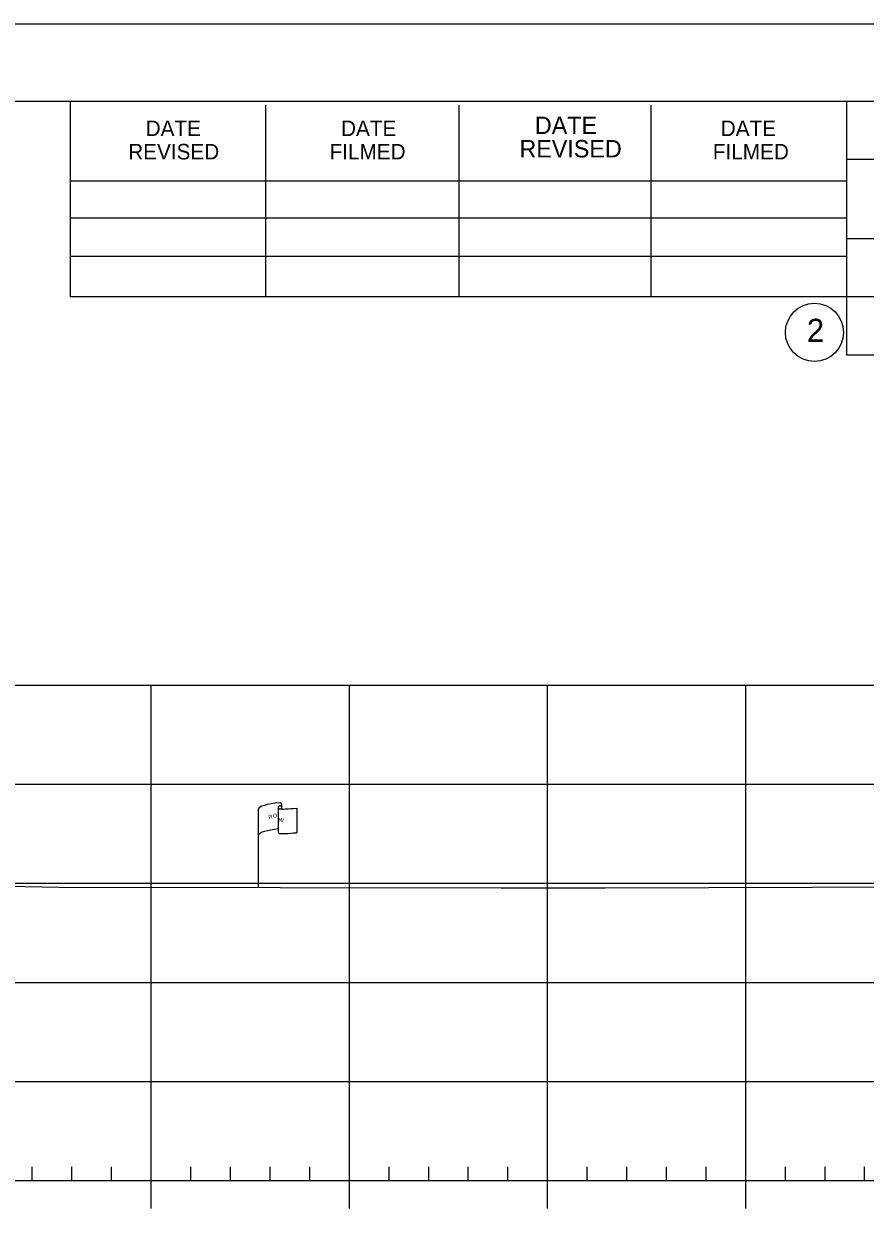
# Model space of a CAD drawing. Extents: x 1365647 to 1367999, y 387113 to 400173.
# Drawn here: x 1365967.7 to 1366010.1, y 389445.7 to 389506.1 of the extents above; entities that cross this region are included whole.
import ezdxf

# ---------------------------------------------------------------- set-up
doc = ezdxf.new("R2010")
doc.units = 0
for name, color, linetype in [('E_Existing ROW', 7, 'Continuous'), ('R_Axis', 7, 'Continuous'), ('R_Border', 7, 'Continuous'), ('R_Exist Surface', 7, 'Continuous'), ('R_Grid', 7, 'Continuous'), ('R_No Plot', 7, 'Continuous')]:
    doc.layers.add(name, color=color, linetype=linetype)

msp = doc.modelspace()

# ---------------------------------------------------------------- linework, layer by layer
at = {"layer": 'E_Existing ROW'}
for p, q in [((1365979.511, 389462.545), (1365979.511, 389466.496)), ((1365980.507, 389466.59), (1365980.507, 389466.577)), ((1365980.507, 389466.577), (1365980.507, 389465.35)), ((1365980.674, 389466.746), (1365980.674, 389466.506)), ((1365981.442, 389466.553), (1365981.442, 389465.313))]:
    msp.add_line(p, q, dxfattribs=at)
for centre, radius, start, end in [((1365980.585, 389466.591), 0.078, 88.6458, 274.28284), ((1365980.596, 389466.746), 0.0783, 263.07118, 93.95638), ((1365980.585, 389465.35), 0.0783, 180, 273.95638)]:
    msp.add_arc(centre, radius, start, end, dxfattribs=at)
for centre, major_axis, ratio, start_param, end_param in [((1365981.093, 389466.539), (-1.582, -0.043), 0.19887, 5.030368, 6.283185), ((1365981.801, 389466.655), (-1.227, -0.134), 0.052933, 0.159456, 1.268315), ((1365981.088, 389465.221), (-1.582, -0.043), 0.19887, 5.083035, 6.194897), ((1365981.801, 389465.415), (-1.227, -0.134), 0.052933, 0.159456, 1.268315)]:
    msp.add_ellipse(centre, major_axis=major_axis, ratio=ratio, start_param=start_param, end_param=end_param, dxfattribs=at)
at = {"layer": 'R_Axis'}
for p, q in [((1365968.095, 389447.759), (1365968.095, 389448.459)), ((1365970.095, 389447.759), (1365970.095, 389448.459)), ((1365972.095, 389447.759), (1365972.095, 389448.459)), ((1365976.095, 389447.759), (1365976.095, 389448.459)), ((1365978.095, 389447.759), (1365978.095, 389448.459)), ((1365980.095, 389447.759), (1365980.095, 389448.459)), ((1365982.095, 389447.759), (1365982.095, 389448.459)), ((1365986.095, 389447.759), (1365986.095, 389448.459)), ((1365988.095, 389447.759), (1365988.095, 389448.459)), ((1365990.095, 389447.759), (1365990.095, 389448.459)), ((1365992.095, 389447.759), (1365992.095, 389448.459)), ((1365996.095, 389447.759), (1365996.095, 389448.459)), ((1365998.095, 389447.759), (1365998.095, 389448.459)), ((1366000.095, 389447.759), (1366000.095, 389448.459)), ((1366002.095, 389447.759), (1366002.095, 389448.459)), ((1366006.095, 389447.759), (1366006.095, 389448.459)), ((1366008.095, 389447.759), (1366008.095, 389448.459)), ((1366010.095, 389447.759), (1366010.095, 389448.459)), ((1365749.095, 389447.759), (1366039.095, 389447.759)), ((1365974.095, 389446.359), (1365974.095, 389447.759)), ((1365984.095, 389446.359), (1365984.095, 389447.759)), ((1365994.095, 389446.359), (1365994.095, 389447.759)), ((1366004.095, 389446.359), (1366004.095, 389447.759))]:
    msp.add_line(p, q, dxfattribs=at)
at = {"layer": 'R_Border'}
for p, q in [((1365736.095, 389502.219), (1366052.275, 389502.219)), ((1365970.015, 389492.339), (1365970.015, 389502.219)), ((1365979.875, 389492.339), (1365979.875, 389502.019)), ((1365989.635, 389492.339), (1365989.635, 389502.019)), ((1365999.315, 389492.339), (1365999.315, 389502.019)), ((1366009.175, 389502.219), (1366009.175, 389489.419)), ((1366052.275, 389499.279), (1366009.175, 389499.279)), ((1365970.015, 389498.199), (1366009.175, 389498.199)), ((1365970.015, 389496.339), (1366009.175, 389496.339)), ((1366052.275, 389495.279), (1366009.175, 389495.279)), ((1365970.015, 389492.339), (1365970.015, 389494.399)), ((1365970.015, 389494.399), (1366009.175, 389494.399)), ((1366052.275, 389492.339), (1365970.015, 389492.339)), ((1366009.175, 389489.419), (1366052.275, 389489.419))]:
    msp.add_line(p, q, dxfattribs=at)
msp.add_circle((1366007.562, 389490.554), 1.467, dxfattribs=at)
at = {"layer": 'R_Exist Surface'}
msp.add_lwpolyline([(1365956.506, 389462.813), (1365969.446, 389462.559), (1365991.752, 389462.528), (1365994.704, 389462.53), (1365996.996, 389462.537), (1366017.884, 389462.591), (1366039.095, 389462.496)], dxfattribs=at)
at = {"layer": 'R_Grid'}
for p, q in [((1365749.095, 389472.759), (1366039.095, 389472.759)), ((1365974.095, 389447.759), (1365974.095, 389472.759)), ((1365984.095, 389447.759), (1365984.095, 389472.759)), ((1365994.095, 389447.759), (1365994.095, 389472.759)), ((1366004.095, 389447.759), (1366004.095, 389472.759)), ((1365749.095, 389467.759), (1366039.095, 389467.759)), ((1365749.095, 389462.759), (1366039.095, 389462.759)), ((1365749.095, 389457.759), (1366039.095, 389457.759)), ((1365749.095, 389452.759), (1366039.095, 389452.759)), ((1365749.095, 389447.759), (1366039.095, 389447.759))]:
    msp.add_line(p, q, dxfattribs=at)
at = {"layer": 'R_No Plot'}
msp.add_line((1365723.694, 389506.113), (1366057.027, 389506.113), dxfattribs=at)
msp.add_lwpolyline([(1365723.687, 389506.113), (1366057.027, 389506.113), (1366057.027, 389292.776), (1365723.687, 389292.776)], close=True, dxfattribs=at)

# ---------------------------------------------------------------- texts
at = {"layer": 'E_Existing ROW'}
for s, height, rotation, p in [('DWB 11-9-07', 0.001, 90, (1365980.674, 389466.506)), ('R ', 0.2, 9.98841, (1365980.031, 389465.997)), (' O', 0.2, 9.98841, (1365980.176, 389466.042)), ('W', 0.2, 351.17882, (1365980.506, 389465.873)), ('DWB 11-9-07', 0.001, 5.07169, (1365981.432, 389465.312)), ('DWB 11-9-07', 0.001, 90, (1365979.511, 389462.545))]:
    msp.add_text(s, height=height, rotation=rotation, dxfattribs=at).set_placement(p)
at = {"layer": 'R_Border'}
for s, height, p in [('DATE', 0.8792, (1365993.455, 389500.559)), ('DATE', 0.7819, (1365973.815, 389500.459)), ('DATE', 0.7819, (1365983.675, 389500.459)), ('DATE', 0.7819, (1366002.835, 389500.459)), ('REVISED', 0.8792, (1365992.675, 389499.379)), ('REVISED', 0.7819, (1365972.935, 389499.279)), ('FILMED', 0.7819, (1365983.095, 389499.279)), ('FILMED', 0.7819, (1366002.435, 389499.279)), ('2', 1.172, (1366007.179, 389490.068))]:
    msp.add_text(s, height=height, rotation=360, dxfattribs=at).set_placement(p)

doc.saveas('drawing.dxf')
